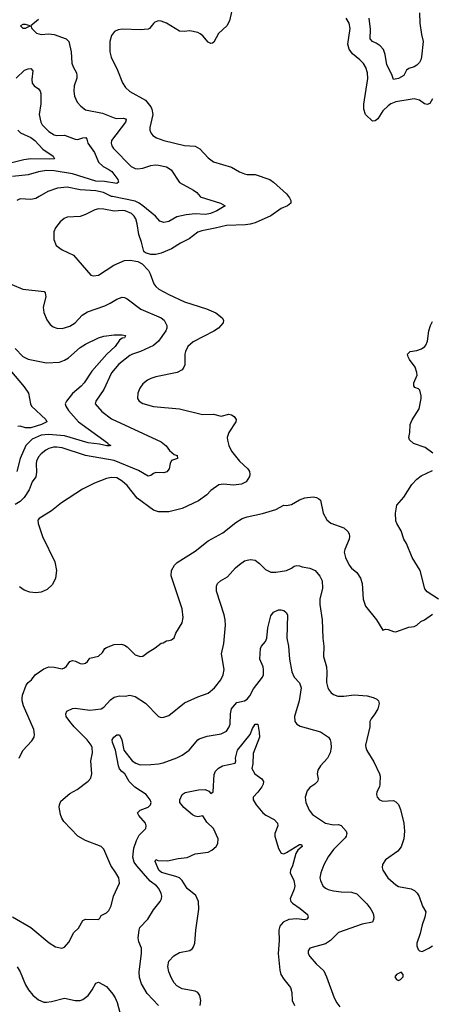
# Model space of a CAD drawing. Header units: inches. Extents: x 1173000 to 1307049, y 522583 to 678455.
# Tile 588 of 617: x 1244965 to 1248121, y 613800 to 621358. Entities that reach past the tile are written whole.
import ezdxf

# ---------------------------------------------------------------- set-up
doc = ezdxf.new("R2010")
doc.units = ezdxf.units.IN
doc.header["$MEASUREMENT"] = 0
doc.layers.add('B2641', color=7, linetype='Continuous')
doc.layers.add('B2642', color=7, linetype='Continuous')

msp = doc.modelspace()

# ---------------------------------------------------------------- linework, layer by layer
at = {"layer": 'B2641', "color": 5}
for points, elevation in [([(1245113.4, 620000), (1245090, 619986), (1245050, 619978.2), (1244970, 619982), (1244942.4, 619970)], 960), ([(1247026.4, 620000), (1247034.4, 619990), (1247043.8, 619970), (1247044, 619950), (1247018.8, 619930), (1246970, 619908.5), (1246890, 619851.7), (1246770, 619798.9), (1246732.5, 619787.5), (1246696.9, 619783.1), (1246550, 619778.4), (1246463.5, 619756.5), (1246362.4, 619737.6), (1246330, 619725.7), (1246264.4, 619675.6), (1246198.5, 619641.5), (1246130, 619598.4), (1246050, 619566), (1246010, 619556.3), (1245970, 619555.1), (1245930, 619567.6), (1245918.3, 619578.3), (1245900.3, 619650), (1245877.5, 619710), (1245866.4, 619790), (1245855.6, 619830), (1245842.5, 619850), (1245821.5, 619870), (1245775.1, 619890), (1245750, 619893.5), (1245690, 619889.2), (1245610, 619903.9), (1245570, 619906.5), (1245540.6, 619899.4), (1245470, 619862.4), (1245430, 619847.7), (1245330, 619841.1), (1245307.2, 619832.8), (1245274.7, 619805.3), (1245240.6, 619759.4), (1245228, 619730), (1245227.7, 619670), (1245245.2, 619625.2), (1245290.5, 619590), (1245378.7, 619550), (1245510, 619395.5), (1245530, 619390.4), (1245570, 619397.1), (1245685.9, 619474.1), (1245770, 619508.9), (1245812.6, 619512.6), (1245870, 619500.4), (1245904.2, 619484.2), (1245952.7, 619432.7), (1245966.4, 619406.4), (1245993.1, 619330), (1246008.7, 619308.7), (1246032.4, 619290), (1246110, 619248), (1246230, 619191.6), (1246398.4, 619138.4), (1246470, 619108.4), (1246518, 619070), (1246527.2, 619050), (1246524.2, 619030), (1246488.7, 618990), (1246453.6, 618966.4), (1246294.3, 618885.7), (1246254.9, 618850), (1246236.4, 618810), (1246232.4, 618790), (1246230.4, 618709.6), (1246224.9, 618690), (1246210.3, 618669.7), (1246171.7, 618648.3), (1246010, 618615.1), (1245970, 618603.6), (1245944, 618590), (1245910, 618562), (1245886.4, 618530), (1245870.4, 618490), (1245868.4, 618450), (1245882, 618430), (1245910, 618412.2), (1245990, 618388.9), (1246190, 618370.3), (1246367.8, 618327.8), (1246450, 618328.9), (1246510, 618314.9), (1246570, 618330.3), (1246590, 618324.9), (1246610, 618312.4), (1246623.8, 618290), (1246622.4, 618270), (1246568.8, 618190), (1246556.4, 618150), (1246557.6, 618130), (1246568.7, 618090), (1246590, 618044.9), (1246650, 617968.2), (1246713.4, 617910), (1246727.3, 617890), (1246730.7, 617870), (1246727.3, 617850), (1246702, 617810), (1246666.9, 617793.1), (1246603.7, 617783.7), (1246527.2, 617792.8), (1246492, 617788), (1246430, 617744.5), (1246399.3, 617710), (1246336.4, 617663.6), (1246210, 617605.1), (1246110, 617581.1), (1246030, 617579.7), (1245990, 617593.1), (1245865.9, 617685.9), (1245790, 617783.1), (1245750, 617816.5), (1245710, 617840.2), (1245670, 617844), (1245630, 617836.5), (1245538.8, 617801.2), (1245446.1, 617753.9), (1245286, 617650), (1245210, 617586.9), (1245114.4, 617530), (1245104.6, 617515.4), (1245106.2, 617490), (1245140.9, 617390), (1245235.5, 617195.5), (1245247.7, 617130), (1245240.8, 617070), (1245217.7, 617022.3), (1245176.9, 616983.1), (1245130, 616963.1), (1245090, 616957.6), (1245043.2, 616963.2), (1244999.4, 616979.4), (1244964.1, 617004.1)], 980), ([(1246349.2, 620000), (1246350, 619999.1), (1246504.7, 619950), (1246541, 619930), (1246476.4, 619890), (1246427.3, 619870), (1246390, 619863.4), (1246310, 619868.5), (1246240.6, 619859.4), (1246170, 619843.6), (1246110, 619809.2), (1246070, 619799.8), (1246040.5, 619810), (1246007.1, 619850), (1245910.6, 619930), (1245880.7, 619950), (1245850, 619963.5), (1245678.1, 620000)], 960), ([(1244905.4, 619325.4), (1244990, 619290.3), (1245151.8, 619271.8), (1245161.1, 619261.1), (1245164.9, 619230), (1245145.7, 619150), (1245150.3, 619110), (1245174.4, 619054.4), (1245198.9, 619018.9), (1245221.2, 619001.2), (1245250, 618990.4), (1245290, 618986.7), (1245350, 619004.6), (1245389.6, 619030), (1245444.8, 619090), (1245484.3, 619115.7), (1245618.5, 619161.5), (1245659.4, 619180.6), (1245710, 619212.9), (1245750, 619228.5), (1245770, 619226.4), (1245790, 619214.9), (1245894.7, 619134.7), (1246050, 619068.4), (1246072.4, 619050), (1246086.8, 619026.8), (1246093.8, 619010), (1246093, 618990), (1246085.6, 618970), (1246029.4, 618890), (1245990, 618856.2), (1245890.3, 618810), (1245830, 618790.6), (1245810, 618779.4), (1245726.6, 618713.4), (1245670, 618646.3), (1245610, 618518.4), (1245548.2, 618430), (1245544.9, 618410), (1245594.6, 618350), (1245670, 618294.7), (1246050, 618118.4), (1246087.1, 618087.1), (1246114, 618050), (1246150, 618021), (1246172.5, 618012.5), (1246174.8, 617990), (1246130, 617973.2), (1246118.7, 617950), (1246111.4, 617910), (1246093.8, 617886.2), (1246070, 617880.2), (1246010, 617881.4), (1245990, 617874), (1245970, 617858.7), (1245950, 617854.3), (1245876.8, 617896.8), (1245690, 617974.6), (1245470, 618012.5), (1245290, 618072), (1245250, 618077.6), (1245224.6, 618075.4), (1245190, 618065.8), (1245166.6, 618053.4), (1245130, 618025.6), (1245110, 618003), (1245095, 617970), (1245091.7, 617950), (1245095, 617885), (1245090, 617849.6), (1245061.5, 617810), (1245037.5, 617750), (1244998.8, 617690), (1244970, 617658.2), (1244930, 617636.6)], 960), ([(1248132.7, 618030), (1248074.1, 618074.1), (1247984.5, 618104.5), (1247952.8, 618132.8), (1247949.7, 618150), (1247957.3, 618190), (1247958.9, 618250), (1247974.3, 618285.7), (1248027.6, 618370), (1248042.9, 618450), (1248042.9, 618470), (1248033.1, 618513.1), (1248023.6, 618523.6), (1247995.2, 618535.2), (1247986.3, 618546.3), (1247988.1, 618570), (1248013.7, 618630), (1248011.3, 618650), (1247998, 618690), (1247955.1, 618750), (1247944, 618770), (1247939.6, 618790), (1247959, 618810), (1248010, 618818), (1248047, 618830), (1248072.1, 618847.9), (1248080.3, 618859.7), (1248092.7, 618890), (1248103.2, 618970), (1248114.4, 619010), (1248130, 619041.1)], 980), ([(1244930, 618834.9), (1244990, 618772.4), (1245030, 618751.3), (1245170, 618723.5), (1245270, 618729.5), (1245310, 618744.1), (1245339.1, 618760.9), (1245430, 618841.2), (1245470, 618867.9), (1245570, 618916.9), (1245610, 618927.4), (1245690, 618938.6), (1245750, 618937.6), (1245772.7, 618932.7), (1245776.3, 618930), (1245770, 618915.3), (1245750, 618913.2), (1245730, 618898), (1245696.9, 618850), (1245634.1, 618790), (1245519.3, 618660.7), (1245460.1, 618570), (1245435.9, 618544.1), (1245370, 618489.1), (1245323.5, 618430), (1245315, 618410), (1245318.7, 618390), (1245338.3, 618358.3), (1245416.9, 618270), (1245637.6, 618110), (1245641.5, 618101.5), (1245662.8, 618090), (1245654.6, 618085.4), (1245634.5, 618085.5), (1245578.4, 618098.4), (1245490, 618109.1), (1245310, 618162.6), (1245186.1, 618173.9), (1245130, 618169.3), (1245061.7, 618138.3), (1245012.8, 618090), (1244967.9, 617990), (1244943, 617890)], 940), ([(1244890.2, 618670), (1245000.2, 618540.2), (1245031.9, 618491.9), (1245046.9, 618410), (1245056.9, 618390), (1245165.5, 618290), (1245173.7, 618270), (1245132.4, 618250), (1245050, 618224.4), (1245010, 618225.4), (1244970, 618237.4), (1244950, 618236.1)], 920), ([(1248177.2, 616910), (1248090, 616966.6), (1248072, 616990), (1248035.1, 617130), (1247974, 617230), (1247930, 617337.2), (1247911.2, 617371.2), (1247890, 617435.3), (1247857, 617490), (1247849.6, 617510), (1247845.6, 617570), (1247856, 617630), (1247910, 617693.4), (1247972, 617790), (1248009.7, 617830.3), (1248042.8, 617857.2), (1248130, 617897.1)], 980), ([(1244960.5, 615690), (1244990, 615747.3), (1245058.9, 615821.1), (1245075.1, 615850), (1245079.5, 615870), (1245073.3, 615910), (1244993.7, 616090), (1244984, 616130), (1244984, 616150), (1244986.4, 616173.6), (1245014.7, 616250), (1245029.8, 616270.2), (1245055.6, 616290), (1245083.6, 616330), (1245150, 616374), (1245190, 616390.3), (1245230, 616388), (1245290, 616375.5), (1245310, 616382), (1245325.3, 616394.7), (1245349.7, 616430), (1245370, 616438.3), (1245393.5, 616433.5), (1245430, 616416.4), (1245450, 616413), (1245470, 616417.3), (1245485.2, 616430), (1245503.8, 616456.2), (1245568.5, 616471.5), (1245598.9, 616501.1), (1245617.2, 616530), (1245630, 616539.1), (1245690, 616562.4), (1245745.5, 616565.5), (1245770, 616556.3), (1245790, 616544), (1245850, 616481.6), (1245890, 616468.5), (1245910, 616473.4), (1245950, 616504), (1246004.8, 616535.2), (1246050, 616570.8), (1246065.2, 616574.8), (1246090, 616591), (1246110, 616591.3), (1246130, 616598), (1246150, 616612), (1246162.7, 616650), (1246210, 616726.8), (1246219.6, 616770), (1246210, 616835.3), (1246125.6, 617090), (1246129.6, 617130), (1246152.3, 617170), (1246172.7, 617190), (1246310, 617279.3), (1246410, 617358.4), (1246522, 617418), (1246622.8, 617497.2), (1246670, 617528.7), (1246710, 617542.6), (1246826.2, 617566.2), (1246930, 617598), (1246990, 617630.4), (1247012.1, 617627.9), (1247050, 617636.3), (1247110, 617673.4), (1247151.7, 617688.3), (1247215.2, 617695.2), (1247242, 617690), (1247259.9, 617679.9), (1247270.7, 617670), (1247293, 617570), (1247318.8, 617518.8), (1247350, 617494), (1247450, 617457.3), (1247482, 617430), (1247490.4, 617410), (1247492.7, 617390), (1247490.4, 617370), (1247456.9, 617290), (1247453.7, 617270), (1247462, 617230), (1247490.7, 617170), (1247510, 617147.3), (1247550, 617114), (1247577.3, 617070), (1247590.5, 617030), (1247599.1, 616910), (1247616.7, 616856.7), (1247700.7, 616750), (1247750, 616671.3), (1247770, 616678.8), (1247790, 616677.3), (1247830, 616660.5), (1247850, 616659.1), (1247950, 616694), (1247990, 616701), (1248010, 616711), (1248041.2, 616738.8), (1248070, 616750.6), (1248130, 616793.4)], 980), ([(1244910.2, 614470.2), (1245050, 614388.4), (1245192.4, 614272.4), (1245240.9, 614240.9), (1245289.6, 614230.4), (1245310, 614238), (1245343.3, 614276.7), (1245380.7, 614350), (1245415.1, 614384.9), (1245450, 614444), (1245470, 614452.7), (1245569.1, 614450.9), (1245579.3, 614460.7), (1245590, 614482), (1245630, 614501), (1245650, 614521), (1245665.4, 614554.6), (1245685.1, 614630), (1245729.5, 614730.5), (1245725.1, 614770), (1245703.6, 614810), (1245665.3, 614865.3), (1245610.9, 614990.9), (1245589.2, 615010), (1245470, 615057.4), (1245410.8, 615090.8), (1245303.8, 615203.8), (1245287.9, 615227.9), (1245277.1, 615257.1), (1245268.1, 615311.9), (1245270, 615331.3), (1245281.8, 615358.2), (1245350, 615417.1), (1245405.2, 615450), (1245490, 615511.8), (1245510, 615536.3), (1245517.7, 615570), (1245511.9, 615668.1), (1245524.5, 615730), (1245521.6, 615770), (1245513.3, 615790), (1245481.5, 615830), (1245382, 615930), (1245348.5, 615970), (1245321.7, 616010), (1245318, 616030), (1245327.6, 616050), (1245369.3, 616070), (1245390, 616072.2), (1245503.1, 616056.9), (1245590, 616066.7), (1245610, 616080.5), (1245661.8, 616138.2), (1245690, 616156.5), (1245730, 616167.7), (1245774.1, 616165.9), (1245810, 616172), (1245850, 616162.6), (1245930, 616110.4), (1246028.6, 616008.6), (1246050, 616002), (1246070, 616003), (1246110, 616018), (1246230, 616113.4), (1246330, 616158.9), (1246410, 616188.5), (1246458.4, 616230), (1246507.6, 616290), (1246526.3, 616330), (1246532.4, 616370), (1246512.8, 616490), (1246531.2, 616570), (1246542, 616710), (1246541.1, 616750), (1246533.7, 616790), (1246475.4, 616970), (1246473, 617010), (1246481.6, 617030), (1246503.7, 617050), (1246558.6, 617081.4), (1246619.7, 617150), (1246650, 617175.6), (1246690, 617203.1), (1246710, 617210.3), (1246734.3, 617214.3), (1246770, 617208.7), (1246804.1, 617184.1), (1246850, 617136.4), (1246890, 617116.5), (1246930, 617117.4), (1247010, 617128.9), (1247050, 617148.7), (1247070, 617163.8), (1247090, 617168.4), (1247110, 617164.9), (1247130, 617157.4), (1247190, 617148.9), (1247230, 617130.3), (1247267.3, 617087.3), (1247283.8, 617050), (1247285.7, 616994.3), (1247266.5, 616910), (1247265.2, 616870), (1247283.6, 616750), (1247290.3, 616610), (1247298, 616550), (1247294.3, 616470), (1247318.7, 616390), (1247321.1, 616350), (1247316.5, 616270), (1247326.7, 616230), (1247337.6, 616210), (1247353, 616190), (1247370, 616177.6), (1247405.4, 616165.4), (1247450, 616164.9), (1247530, 616175.5), (1247630, 616167.4), (1247675.5, 616155.5), (1247702.9, 616142.9), (1247717.1, 616130), (1247720.4, 616110), (1247710, 616069.2), (1247688.7, 616030), (1247658.7, 615990), (1247650.3, 615970), (1247648.9, 615930), (1247617.1, 615790), (1247619.3, 615770), (1247627, 615747), (1247679.9, 615659.9), (1247723.8, 615570), (1247728, 615550), (1247727.3, 615490), (1247722.8, 615470), (1247704, 615430), (1247700.7, 615410), (1247706.8, 615390), (1247724.7, 615370), (1247750, 615358.8), (1247830, 615364), (1247850, 615354.8), (1247870, 615334.8), (1247884.5, 615295.5), (1247910.3, 615190.3), (1247914.9, 615130), (1247910.3, 615069.7), (1247890.3, 615009.7), (1247864, 614976), (1247770.3, 614909.7), (1247746.7, 614873.3), (1247745.5, 614850), (1247750.5, 614830), (1247788, 614770), (1247850, 614716.5), (1247870, 614704.2), (1247965.5, 614685.5), (1247993.3, 614673.3), (1248013.3, 614653.3), (1248027.4, 614627.4), (1248053.2, 614553.2), (1248078, 614510), (1248071, 614470), (1248050.8, 614410), (1248035.9, 614344.1), (1248010.8, 614270), (1248011, 614250), (1248020.7, 614220.7), (1248030, 614211.3), (1248050, 614206), (1248102, 614230), (1248129, 614250)], 960), ([(1246029.6, 613790), (1245942.3, 613882.3), (1245898, 613958), (1245884.9, 614004.9), (1245881.5, 614050), (1245899.8, 614190), (1245899.2, 614230), (1245878.8, 614278.8), (1245874.4, 614310), (1245880.3, 614370), (1245887.4, 614390), (1245947.2, 614452.8), (1245990, 614524.9), (1246041.6, 614590), (1246051.3, 614610), (1246054, 614630), (1246051.1, 614650), (1246031, 614690), (1246013.5, 614710), (1245964.9, 614744.9), (1245862.6, 614862.6), (1245843.6, 614890), (1245832.8, 614930), (1245840.6, 614999.4), (1245862, 615058), (1245882.5, 615097.5), (1245932, 615150), (1245934.5, 615170), (1245929.5, 615190), (1245879.5, 615250), (1245869.6, 615270), (1245889.4, 615290), (1245950, 615313.7), (1245967.8, 615330), (1245972.1, 615350), (1245965.3, 615370), (1245935.5, 615410), (1245847.7, 615467.7), (1245804.6, 615510), (1245771.5, 615570), (1245747.3, 615587.3), (1245730, 615606.6), (1245722, 615630), (1245699.8, 615750), (1245675.8, 615810), (1245674.2, 615830), (1245686, 615850), (1245710, 615869.1), (1245730, 615867.4), (1245748.4, 615830), (1245764.6, 615750), (1245828.8, 615668.8), (1245856.5, 615650), (1245890, 615638.7), (1245970, 615639.4), (1246030, 615645.4), (1246065.7, 615654.3), (1246170, 615692.7), (1246210, 615712), (1246265.4, 615750), (1246329.8, 615830.2), (1246341.7, 615838.3), (1246402, 615858), (1246510, 615875.3), (1246550, 615897), (1246570, 615924.4), (1246579.8, 615950), (1246581.2, 616030), (1246590, 616068.2), (1246598.2, 616081.8), (1246630, 616116.5), (1246690, 616130.2), (1246710, 616142.2), (1246730, 616168.9), (1246758.7, 616221.3), (1246827.9, 616310), (1246834.1, 616330), (1246835.7, 616370), (1246831.4, 616391.4), (1246805.3, 616450), (1246811.1, 616530), (1246819.7, 616550), (1246850, 616584.9), (1246860.4, 616610), (1246867.6, 616690), (1246890, 616780.7), (1246910, 616810.5), (1246950, 616828), (1246970, 616828.2), (1246990, 616821.6), (1247007.7, 616807.7), (1247018.7, 616790), (1247014.4, 616610), (1247026, 616550), (1247033.4, 616450), (1247051, 616351), (1247070.9, 616310.9), (1247110, 616266.4), (1247122.6, 616230), (1247106.7, 616130), (1247071.5, 616010), (1247073.7, 615970), (1247089.1, 615949.1), (1247114.7, 615934.7), (1247271, 615891), (1247333.4, 615850), (1247346.4, 615830), (1247350.4, 615810), (1247352.9, 615770), (1247346.7, 615730), (1247325.2, 615690), (1247270.4, 615630), (1247250, 615597.2), (1247247.2, 615570), (1247252.4, 615530), (1247248.2, 615510), (1247228, 615490), (1247190, 615464.2), (1247170, 615439.3), (1247155.2, 615390), (1247160.2, 615350), (1247184.2, 615290), (1247210, 615257.1), (1247311, 615190), (1247370, 615177.4), (1247410, 615181.1), (1247430, 615172.2), (1247468.9, 615130), (1247473.4, 615110), (1247469.1, 615090), (1247461.1, 615078.9), (1247371.7, 614988.3), (1247330, 614931.8), (1247297.4, 614870), (1247273.7, 614810), (1247266, 614770), (1247270.4, 614750), (1247290.6, 614710), (1247310.3, 614690.3), (1247330, 614680.4), (1247370, 614670.4), (1247430, 614663.1), (1247510, 614660.2), (1247550, 614646.7), (1247626.4, 614570), (1247658.4, 614530), (1247675.8, 614495.8), (1247679.3, 614470), (1247678, 614450), (1247670, 614429.4), (1247590, 614415.6), (1247410.5, 614350), (1247348.5, 614290), (1247310, 614263), (1247190, 614231.6), (1247176.3, 614210), (1247176.3, 614190), (1247190, 614166.8), (1247239.1, 614110), (1247296.5, 614056.5), (1247318.4, 614010), (1247377, 613850), (1247397, 613810), (1247420.9, 613780.9)], 940), ([(1246349.8, 613790), (1246354.2, 613830), (1246347, 613867), (1246330, 613891.2), (1246310, 613902), (1246210, 613918.5), (1246170, 613940.5), (1246150, 613964.2), (1246130, 613999.5), (1246109.8, 614050), (1246102, 614090), (1246108, 614130), (1246146.9, 614173.1), (1246190, 614198.4), (1246270, 614212.7), (1246290, 614227.7), (1246298.2, 614241.8), (1246306.9, 614270), (1246314.8, 614370), (1246339.8, 614530), (1246336.4, 614590), (1246314.7, 614634.7), (1246250, 614689.8), (1246211.9, 614750), (1246191.1, 614770), (1246162.1, 614782.1), (1246051.7, 614811.7), (1246032.9, 614830), (1246003.9, 614896.1), (1246009.7, 614910.3), (1246023.9, 614903.9), (1246098.5, 614901.5), (1246180.6, 614919.4), (1246250, 614927.6), (1246310, 614955.5), (1246411, 614969), (1246438, 614982), (1246470.6, 615010), (1246484.7, 615035.3), (1246486.1, 615070), (1246450.6, 615150.6), (1246399.1, 615199.1), (1246370, 615247.7), (1246330, 615239.2), (1246310, 615242.8), (1246290, 615254.3), (1246222.6, 615310), (1246192, 615350), (1246192.3, 615370), (1246210, 615411), (1246233.3, 615426.7), (1246335, 615445), (1246388.3, 615448.3), (1246416.4, 615436.4), (1246430, 615419.1), (1246449.5, 615430.5), (1246456.1, 615563.9), (1246467.3, 615590), (1246490, 615612.2), (1246521.2, 615630), (1246617.2, 615650), (1246622, 615670), (1246619.6, 615690), (1246634.8, 615750), (1246732, 615870), (1246750, 615916), (1246769.6, 615950), (1246790, 615951.3), (1246802.4, 615890), (1246803.1, 615850), (1246755.5, 615724.5), (1246753.4, 615646.6), (1246746, 615610), (1246768.7, 615570), (1246822.4, 615530), (1246834.6, 615510), (1246831.5, 615490), (1246820.9, 615470), (1246791, 615429), (1246754.9, 615390), (1246754.4, 615370), (1246778.7, 615330), (1246830, 615270.3), (1246852.3, 615252.3), (1246917.4, 615217.4), (1246942, 615190), (1246943.8, 615170), (1246922.4, 615110), (1246921.3, 615090), (1246950, 614996.3), (1246970, 614959.5), (1246990, 614955.9), (1247010, 614964.5), (1247110, 615025.8), (1247125.5, 615025.5), (1247130.2, 615010.2), (1247098.1, 614981.9), (1247082.2, 614957.8), (1247056.6, 614863.4), (1247040.8, 614830), (1247039.6, 614810), (1247066.7, 614750), (1247074.4, 614710), (1247070, 614682.9), (1247040.2, 614610), (1247045.2, 614590), (1247057.2, 614577.2), (1247116.4, 614536.4), (1247172.7, 614490), (1247178, 614470), (1247167.3, 614452.7), (1247150, 614447.5), (1247090, 614455), (1247030, 614449.8), (1246985.7, 614430), (1246960.6, 614399.4), (1246952.6, 614370), (1246953.7, 614290), (1246947, 614190), (1246960.9, 614060.9), (1246968.3, 614030), (1246990, 613994), (1247042.3, 613930), (1247052.4, 613890), (1247055.2, 613830), (1247072, 613790)], 920), ([(1244946.3, 614086.3), (1244969.1, 614049.1), (1245010.2, 613950.2), (1245033.7, 613910), (1245066.7, 613870), (1245110, 613835.3), (1245150, 613817.4), (1245170, 613816), (1245210, 613821.5), (1245310, 613847.7), (1245390.2, 613830.2), (1245430, 613829), (1245450, 613836.9), (1245490, 613868.8), (1245522, 613910), (1245550, 613962.8), (1245570, 613970.6), (1245630, 613935.5), (1245678.8, 613878.8), (1245697, 613850), (1245712.6, 613812.6), (1245741.1, 613710)], 940)]:
    msp.add_lwpolyline(points, dxfattribs=dict(at, elevation=elevation))
at = {"layer": 'B2641', "color": 5, "elevation": 960}
msp.add_lwpolyline([(1247890, 614046), (1247854, 614030), (1247842, 614010), (1247854, 613990), (1247870, 613982), (1247886, 613990), (1247906, 614010), (1247906, 614030)], close=True, dxfattribs=at)
at = {"layer": 'B2642', "color": 5}
for points, elevation in [([(1246592.3, 621427.7), (1246573.6, 621350), (1246552.7, 621310), (1246490, 621252.8), (1246454.9, 621185.1), (1246443.8, 621176.2), (1246430, 621175.8), (1246410, 621186.4), (1246370, 621232.8), (1246350, 621249.7), (1246330, 621258.9), (1246270, 621271.2), (1246226.3, 621266.3), (1246190, 621269.6), (1246090, 621331.6), (1246050, 621347.3), (1246030, 621349.4), (1246002, 621338), (1245990, 621329), (1245961, 621290), (1245950, 621283.7), (1245890, 621279.7), (1245754.5, 621285.5), (1245721.1, 621278.9), (1245693.4, 621266.6), (1245670, 621237.2), (1245657, 621190), (1245657.4, 621110), (1245667.6, 621070), (1245716.1, 620970), (1245753.9, 620873.9), (1245777.5, 620837.5), (1245810, 620805.7), (1245930, 620741.1), (1245970.2, 620690), (1245979.2, 620670), (1245984.9, 620630), (1245964.2, 620530), (1245963.7, 620510), (1245970.4, 620490), (1245985.5, 620470), (1246014.8, 620450), (1246069.2, 620429.2), (1246230, 620391.4), (1246310, 620387.6), (1246346.7, 620366.7), (1246410, 620297.6), (1246450, 620267.6), (1246590, 620224.9), (1246650, 620188.9), (1246690, 620174.3), (1246710, 620169.1), (1246770, 620168.9), (1246882, 620130), (1246910.4, 620110), (1247010, 620020.5), (1247026.4, 620000)], 980), ([(1248031.3, 621410), (1248033.6, 621330), (1248044.7, 621244.7), (1248057.7, 621190), (1248046.3, 621073.7), (1248039.6, 621050), (1248030, 621029.6), (1248010, 621009.6), (1247990, 620995.1), (1247950, 620982), (1247930, 620969.6), (1247910, 620929.8), (1247870, 620906), (1247830, 620899.3), (1247817.7, 620937.7), (1247780.2, 621010), (1247767.7, 621090), (1247754, 621130), (1247730, 621157.2), (1247698.2, 621178.2), (1247669.7, 621190), (1247652.9, 621210), (1247654.8, 621285.2), (1247645.5, 621370)], 960), ([(1245110, 621358), (1245052, 621310), (1245058, 621290), (1245094.2, 621254.2), (1245130, 621243.1), (1245190, 621248.4), (1245230, 621243.8), (1245321, 621210), (1245341.6, 621190), (1245359.5, 621110), (1245364.4, 621024.4), (1245374.7, 620994.7), (1245400.5, 620950), (1245404.4, 620930), (1245402.4, 620910), (1245381.7, 620850), (1245380.3, 620810), (1245385.7, 620770), (1245404.9, 620724.9), (1245433.3, 620693.3), (1245470, 620667), (1245601.1, 620641.1), (1245690, 620603.5), (1245710, 620599.3), (1245761, 620601), (1245776.3, 620596.3), (1245781.2, 620590), (1245776.8, 620570), (1245670.3, 620430), (1245666.5, 620410), (1245671.7, 620390), (1245685.2, 620370), (1245821.1, 620230), (1245850, 620215.5), (1245870, 620213.2), (1245910, 620218.2), (1245970, 620238.9), (1246003.4, 620243.4), (1246030, 620242.2), (1246090, 620228.9), (1246125.8, 620205.8), (1246190, 620108), (1246298, 620050), (1246323, 620030), (1246349.2, 620000)], 960), ([(1248131.1, 620750), (1248110, 620715.6), (1248090, 620707.8), (1248070, 620713), (1248030, 620738.9), (1247990, 620749.7), (1247850, 620728.4), (1247810, 620710.9), (1247790, 620696.4), (1247750, 620658.2), (1247710, 620597.6), (1247690, 620581.6), (1247670, 620578.8), (1247616.3, 620630), (1247604.2, 620670), (1247604.1, 620710), (1247634.9, 620905.1), (1247633.1, 620950), (1247619.7, 620990), (1247600.5, 621020.5), (1247573.3, 621050), (1247515.9, 621095.9), (1247490.6, 621130.6), (1247481.6, 621170), (1247499.8, 621290), (1247491.1, 621330), (1247468.9, 621368.9)], 980), ([(1244937.3, 620910), (1245002.3, 620970), (1245030, 620981.4), (1245050, 620981.8), (1245064.8, 620964.8), (1245058.2, 620898.2), (1245061.3, 620870), (1245075.8, 620850), (1245110, 620827.2), (1245122.4, 620810), (1245128.4, 620790), (1245127.8, 620712.2), (1245115.2, 620630), (1245126.5, 620570), (1245137.7, 620550), (1245190, 620498.6), (1245230, 620473.8), (1245250, 620469.2), (1245310, 620470.2), (1245390, 620439.8), (1245410, 620438.9), (1245450, 620451.8), (1245472.8, 620452.8), (1245481.2, 620441.2), (1245487.3, 620410), (1245538, 620338), (1245570, 620264.7), (1245604.2, 620230), (1245650, 620208.7), (1245672.1, 620192.1), (1245716.5, 620130), (1245723, 620110), (1245710, 620100.5), (1245615, 620115), (1245550, 620118.1), (1245370, 620174.5), (1245230, 620197.7), (1245170, 620200.2), (1245110, 620191.1), (1245030, 620166.9), (1244910, 620154.6)], 940), ([(1244950.2, 620510), (1244970.3, 620490), (1245050, 620452.7), (1245081.8, 620430), (1245143.9, 620363.9), (1245223.1, 620310), (1245231.3, 620290), (1245193.9, 620286.1), (1245050, 620289.9), (1244997.7, 620282.3), (1244821.7, 620238.3)], 920), ([(1245678.1, 620000), (1245670, 620001.7), (1245607.1, 620030), (1245550, 620043), (1245430, 620050.5), (1245330, 620071.4), (1245255.2, 620064.8), (1245180.2, 620039.8), (1245113.4, 620000)], 960)]:
    msp.add_lwpolyline(points, dxfattribs=dict(at, elevation=elevation))
at = {"layer": 'B2642', "color": 5, "elevation": 960}
msp.add_lwpolyline([(1245010, 621322), (1244990, 621322), (1244972, 621310), (1244990, 621292), (1245010, 621292), (1245030, 621302), (1245046, 621310)], close=True, dxfattribs=at)

doc.saveas('drawing.dxf')
